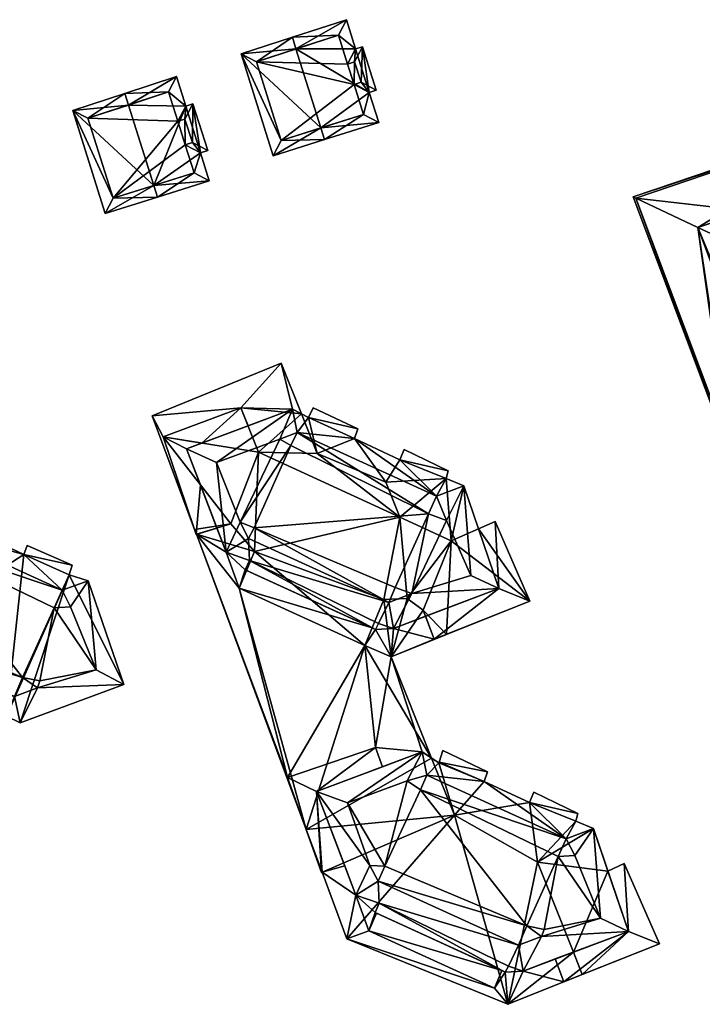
# Model space of a CAD drawing. Header units: inches. Extents: x 2523744 to 2528136, y 1148995 to 1152010.
# Tile 233 of 350: x 2527477 to 2527561, y 1151138 to 1151260. Entities that reach past the tile are written whole.
import ezdxf

# ---------------------------------------------------------------- set-up
doc = ezdxf.new("R2010")
doc.units = ezdxf.units.IN
doc.header["$MEASUREMENT"] = 0
doc.layers.add('Gebaeude Einzelhaus', color=10, linetype='Continuous')

msp = doc.modelspace()

# ---------------------------------------------------------------- meshes
at = {"layer": 'Gebaeude Einzelhaus'}
mesh = msp.add_polyface(dxfattribs=at)
corners = [(2527510.924, 1151256.411, 388.273), (2527510.473, 1151257.843, 388.273), (2527504.155, 1151255.783, 384.599), (2527514, 1151246.637, 388.273), (2527508.114, 1151243.21, 384.599), (2527514.451, 1151245.206, 388.273), (2527521.15, 1151247.315, 384.718), (2527519.983, 1151251.026, 384.718), (2527519.156, 1151256.676, 384.258), (2527520.849, 1151251.299, 384.258), (2527518.289, 1151256.404, 384.718), (2527517.15, 1151260.02, 384.718), (2527518.173, 1151254.795, 385.019), (2527517.309, 1151254.524, 385.477), (2527516.175, 1151258.124, 385.477), (2527518.966, 1151252.28, 385.018), (2527519.269, 1151248.296, 385.477), (2527518.101, 1151252.008, 385.477), (2527506.033, 1151254.816, 385.429), (2527509.094, 1151245.093, 385.429), (2527516.175, 1151258.124, 373.867), (2527517.309, 1151254.524, 373.867), (2527506.033, 1151254.816, 373.867), (2527509.094, 1151245.093, 373.867), (2527519.269, 1151248.296, 373.867), (2527518.101, 1151252.008, 373.867), (2527518.966, 1151252.28, 373.867), (2527518.173, 1151254.795, 373.867)]
mesh.append_faces([[corners[k] for k in face] for face in [(4, 19, 5), (5, 19, 3), (18, 1, 0), (4, 2, 19), (19, 2, 18), (18, 2, 1), (11, 14, 1), (1, 14, 0), (16, 5, 3), (16, 6, 5), (15, 7, 17), (17, 7, 16), (16, 7, 6), (15, 9, 7), (12, 8, 15), (15, 8, 9), (11, 10, 14), (14, 10, 13), (13, 10, 12), (12, 10, 8), (0, 11, 1), (0, 10, 11), (3, 7, 0), (0, 7, 10), (10, 7, 8), (8, 7, 9), (3, 6, 7), (3, 5, 6), (3, 4, 5), (0, 2, 3), (3, 2, 4), (0, 1, 2)]], dxfattribs={"color": 13})
mesh.append_faces([[corners[k] for k in face] for face in [(21, 22, 20), (26, 25, 27), (27, 25, 21), (21, 25, 22), (22, 25, 23), (23, 25, 24), (13, 12, 21), (21, 12, 27), (12, 15, 27), (27, 15, 26), (15, 25, 26), (15, 17, 25), (17, 16, 25), (25, 16, 24), (3, 19, 16), (16, 19, 24), (24, 19, 23), (19, 18, 23), (23, 18, 22), (18, 20, 22), (0, 14, 18), (18, 14, 20), (14, 13, 20), (20, 13, 21)]], dxfattribs={"color": 41})
mesh = msp.add_polyface(dxfattribs=at)
corners = [(2527490.213, 1151249.477, 388.51), (2527489.763, 1151250.906, 388.51), (2527483.318, 1151248.803, 384.718), (2527493.343, 1151239.536, 388.51), (2527487.326, 1151236.068, 384.718), (2527493.794, 1151238.104, 388.51), (2527500.206, 1151240.124, 384.718), (2527499.121, 1151243.571, 384.718), (2527498.185, 1151249.631, 384.194), (2527500.006, 1151243.85, 384.194), (2527497.3, 1151249.353, 384.718), (2527496.154, 1151252.994, 384.718), (2527497.198, 1151247.748, 385.045), (2527496.32, 1151247.471, 385.564), (2527495.179, 1151251.098, 385.564), (2527498.126, 1151244.83, 385.04), (2527498.325, 1151241.105, 385.564), (2527497.24, 1151244.551, 385.564), (2527485.194, 1151247.838, 385.557), (2527488.306, 1151237.949, 385.557), (2527495.179, 1151251.098, 374.211), (2527496.32, 1151247.471, 374.211), (2527485.194, 1151247.838, 374.211), (2527488.306, 1151237.949, 374.211), (2527498.325, 1151241.105, 374.211), (2527497.24, 1151244.551, 374.211), (2527498.126, 1151244.83, 374.211), (2527497.198, 1151247.748, 374.211)]
mesh.append_faces([[corners[k] for k in face] for face in [(4, 19, 5), (5, 19, 3), (18, 1, 0), (4, 2, 19), (19, 2, 18), (18, 2, 1), (11, 14, 1), (1, 14, 0), (16, 5, 3), (16, 6, 5), (15, 7, 17), (17, 7, 16), (16, 7, 6), (15, 9, 7), (12, 8, 15), (15, 8, 9), (11, 10, 14), (14, 10, 13), (13, 10, 12), (12, 10, 8), (0, 11, 1), (3, 10, 0), (0, 10, 11), (3, 7, 10), (10, 7, 8), (8, 7, 9), (3, 6, 7), (3, 5, 6), (3, 4, 5), (0, 2, 3), (3, 2, 4), (0, 1, 2)]], dxfattribs={"color": 13})
mesh.append_faces([[corners[k] for k in face] for face in [(21, 22, 20), (21, 23, 22), (26, 25, 27), (27, 25, 21), (21, 25, 23), (23, 25, 24), (13, 12, 21), (21, 12, 27), (12, 15, 27), (27, 15, 26), (15, 25, 26), (15, 17, 25), (17, 16, 25), (25, 16, 24), (3, 19, 16), (16, 19, 24), (24, 19, 23), (19, 18, 23), (23, 18, 22), (18, 20, 22), (0, 14, 18), (18, 14, 20), (14, 13, 20), (20, 13, 21)]], dxfattribs={"color": 41})
mesh = msp.add_polyface(dxfattribs=at)
corners = [(2527568.53, 1151230.685, 392.007), (2527568.768, 1151230.768, 391.89), (2527568.53, 1151230.688, 392.007), (2527573.776, 1151215.301, 392.239), (2527576.874, 1151209.189, 391.89), (2527569.266, 1151213.606, 394.478), (2527560.615, 1151234.34, 394.853), (2527570.333, 1151208.472, 394.853), (2527571.089, 1151208.754, 394.478), (2527576.084, 1151209.159, 392.239), (2527576.172, 1151208.925, 392.239), (2527564.555, 1151206.316, 391.89), (2527552.926, 1151237.981, 392.01), (2527564.789, 1151206.404, 392.01), (2527552.601, 1151238.135, 391.891), (2527576.553, 1151209.335, 392.006), (2527586.289, 1151236.695, 392.009), (2527568.618, 1151230.454, 391.89), (2527584.829, 1151242.529, 394.853), (2527594.301, 1151239.141, 391.89), (2527593.985, 1151239.298, 392.009), (2527594.221, 1151239.378, 392.009), (2527568.53, 1151230.688, 392.009), (2527583.39, 1151248.284, 392.01), (2527590.326, 1151250.894, 391.89), (2527590.406, 1151250.657, 392.01), (2527564.789, 1151206.404, 371.754), (2527552.926, 1151237.981, 371.754), (2527576.084, 1151209.159, 371.754), (2527576.553, 1151209.335, 371.754), (2527568.53, 1151230.688, 371.754), (2527568.768, 1151230.768, 371.754), (2527560.615, 1151234.34, 371.754), (2527566.658, 1151236.384, 371.754), (2527569.266, 1151213.606, 371.754), (2527573.776, 1151215.301, 371.754), (2527571.089, 1151208.754, 371.754), (2527580.068, 1151234.591, 377.48), (2527580.068, 1151234.591, 371.754), (2527586.289, 1151236.695, 377.48), (2527578.626, 1151240.431, 371.754), (2527583.39, 1151248.285, 371.754), (2527584.605, 1151243.425, 371.754), (2527578.356, 1151241.524, 371.754)]
mesh.append_faces([[corners[k] for k in face] for face in [(23, 24, 25), (12, 14, 23), (23, 14, 24), (14, 23, 24), (24, 23, 25), (14, 12, 23), (23, 6, 18), (23, 12, 6), (19, 20, 21), (19, 16, 20), (19, 17, 16), (16, 17, 22), (22, 17, 0), (16, 19, 20), (20, 19, 21), (16, 17, 19), (6, 0, 18), (18, 0, 16), (16, 0, 17), (12, 11, 14), (12, 13, 11), (15, 10, 9), (15, 4, 10), (2, 1, 0), (0, 1, 15), (15, 1, 4), (11, 12, 14), (7, 6, 13), (13, 6, 11), (11, 6, 12), (4, 9, 10), (4, 3, 9), (5, 7, 8), (5, 6, 7), (3, 0, 5), (5, 0, 6), (4, 1, 3), (3, 1, 0), (0, 1, 2)]], dxfattribs={"color": 13})
mesh.append_faces([[corners[k] for k in face] for face in [(41, 33, 27), (27, 33, 32), (41, 43, 33), (33, 43, 40), (41, 42, 43), (41, 27, 23), (23, 27, 12), (38, 33, 40), (38, 31, 33), (16, 37, 39), (37, 31, 38), (16, 1, 37), (37, 1, 31), (16, 22, 1), (1, 22, 2), (0, 2, 22), (26, 34, 36), (35, 29, 28), (34, 30, 35), (35, 30, 29), (30, 33, 31), (27, 32, 26), (26, 32, 34), (34, 32, 30), (30, 32, 33), (2, 30, 1), (1, 30, 31), (0, 30, 2), (15, 29, 0), (0, 29, 30), (29, 15, 28), (28, 15, 9), (27, 26, 12), (12, 26, 13)]], dxfattribs={"color": 41})
mesh = msp.add_polyface(dxfattribs=at)
corners = [(2527518.555, 1151209.444, 372.856), (2527512.484, 1151210.848, 372.856), (2527513.044, 1151212.069, 372.856), (2527518.158, 1151208.249, 372.856), (2527513.536, 1151206.434, 372.856), (2527511.586, 1151211.317, 372.856), (2527499.1, 1151202.554, 388.397), (2527497.408, 1151206.979, 391.541), (2527497.408, 1151206.979, 388.42), (2527499.304, 1151207.691, 388.452), (2527504.997, 1151209.827, 388.532), (2527510.49, 1151211.889, 380.281), (2527504.997, 1151209.827, 380.281), (2527510.49, 1151211.889, 391.541), (2527511.586, 1151211.317, 380.281), (2527512.484, 1151210.848, 391.541), (2527513.044, 1151212.069, 391.541), (2527501.115, 1151205.293, 394.324), (2527508.926, 1151208.194, 391.541), (2527501.115, 1151205.293, 391.541), (2527508.926, 1151208.194, 394.324), (2527510.291, 1151207.41, 391.541), (2527510.291, 1151207.41, 394.324), (2527511.084, 1151209, 391.541), (2527511.084, 1151209, 394.324), (2527493.15, 1151211.083, 372.856), (2527494.484, 1151208.471, 372.856), (2527498.383, 1151197.035, 372.856), (2527504.114, 1151212.057, 372.856), (2527509.093, 1151217.558, 372.856), (2527506.291, 1151206.56, 372.856), (2527523.746, 1151198.542, 372.856), (2527509.093, 1151217.558, 380.281), (2527493.15, 1151211.083, 380.281), (2527502.879, 1151197.711, 372.856), (2527494.484, 1151208.471, 388.397), (2527504.114, 1151212.057, 380.281), (2527494.484, 1151208.471, 380.281), (2527504.114, 1151212.057, 388.532), (2527498.389, 1151197.018, 380.281), (2527504.025, 1151197.948, 394.324), (2527518.555, 1151209.444, 391.541), (2527518.158, 1151208.249, 391.541)]
mesh.append_faces([[corners[k] for k in face] for face in [(17, 40, 20), (20, 40, 22), (21, 23, 18), (18, 13, 19), (13, 18, 23), (19, 13, 7), (23, 15, 13), (15, 41, 16), (23, 42, 15), (11, 36, 12), (36, 33, 37), (37, 33, 39), (14, 32, 11), (11, 32, 36), (36, 32, 33), (35, 9, 38), (38, 9, 10), (35, 8, 9), (35, 6, 8)]], dxfattribs={"color": 13})
mesh.append_faces([[corners[k] for k in face] for face in [(0, 1, 2), (3, 4, 1), (1, 4, 5), (6, 7, 8), (7, 9, 8), (7, 10, 9), (10, 11, 12), (7, 13, 10), (10, 13, 11), (13, 14, 11), (14, 1, 5), (13, 15, 14), (14, 15, 1), (15, 16, 1), (1, 16, 2), (17, 18, 19), (17, 20, 18), (20, 21, 18), (20, 22, 21), (22, 23, 21), (22, 24, 23), (25, 26, 27), (5, 28, 29), (29, 28, 25), (25, 28, 26), (5, 30, 28), (5, 4, 30), (30, 4, 31), (29, 14, 5), (29, 32, 14), (27, 33, 25), (33, 32, 25), (25, 32, 29), (34, 26, 30), (30, 26, 28), (35, 36, 37), (35, 38, 36), (38, 10, 36), (36, 10, 12), (39, 35, 37)]], dxfattribs={"color": 41})
mesh = msp.add_polyface(dxfattribs=at)
corners = [(2527530.128, 1151195.61, 372.856), (2527531.656, 1151202.411, 372.856), (2527533.472, 1151197.084, 372.856), (2527529.499, 1151203.341, 372.856), (2527523.749, 1151205.624, 372.856), (2527529.738, 1151204.28, 372.856), (2527524.306, 1151206.905, 372.856), (2527518.158, 1151208.249, 372.856), (2527512.484, 1151210.848, 372.856), (2527518.555, 1151209.444, 372.856), (2527522.011, 1151202.886, 372.856), (2527513.536, 1151206.434, 372.856), (2527523.746, 1151198.542, 372.856), (2527518.555, 1151209.444, 391.541), (2527518.158, 1151208.249, 391.541), (2527523.749, 1151205.624, 391.54), (2527524.306, 1151206.905, 391.54), (2527529.738, 1151204.28, 391.54), (2527529.499, 1151203.341, 391.54), (2527531.656, 1151202.411, 391.54), (2527533.472, 1151197.084, 388.631), (2527535.985, 1151189.715, 391.54), (2527513.044, 1151212.069, 391.541), (2527513.044, 1151212.069, 372.856), (2527511.084, 1151209, 394.324), (2527528.301, 1151201.141, 391.54), (2527511.084, 1151209, 391.541), (2527528.301, 1151201.141, 394.324), (2527527.303, 1151198.953, 391.54), (2527527.303, 1151198.953, 394.324), (2527529.548, 1151198.136, 391.54), (2527529.548, 1151198.136, 394.324), (2527532.525, 1151191.328, 391.54), (2527532.525, 1151191.328, 394.324), (2527539.82, 1151188.176, 372.856), (2527535.558, 1151198.004, 372.856), (2527505.806, 1151194.299, 372.856), (2527521.779, 1151188.385, 372.856), (2527524.653, 1151188.48, 372.856), (2527535.558, 1151198.004, 388.631), (2527539.82, 1151188.176, 388.631), (2527505.74, 1151197.243, 394.324), (2527523.168, 1151189.855, 394.324), (2527510.291, 1151207.41, 394.324), (2527525.24, 1151189.094, 394.324), (2527512.484, 1151210.848, 391.541), (2527535.985, 1151189.715, 388.631)]
mesh.append_faces([[corners[k] for k in face] for face in [(41, 42, 29), (24, 43, 29), (27, 24, 29), (29, 44, 31), (30, 25, 28), (25, 14, 26), (45, 14, 13), (25, 15, 14), (15, 17, 16), (25, 18, 15), (15, 18, 17), (32, 19, 30), (30, 19, 25), (25, 19, 18), (32, 21, 19), (46, 39, 20)]], dxfattribs={"color": 13})
mesh.append_faces([[corners[k] for k in face] for face in [(0, 1, 2), (0, 3, 1), (3, 4, 5), (5, 4, 6), (7, 8, 9), (3, 10, 4), (4, 10, 7), (7, 10, 11), (0, 12, 3), (3, 12, 10), (13, 14, 9), (9, 14, 7), (14, 15, 7), (7, 15, 4), (15, 16, 4), (4, 16, 6), (16, 17, 6), (6, 17, 5), (17, 18, 5), (5, 18, 3), (18, 19, 3), (3, 19, 1), (1, 20, 2), (1, 19, 20), (20, 19, 21), (22, 13, 23), (23, 13, 9), (24, 25, 26), (24, 27, 25), (27, 28, 25), (27, 29, 28), (29, 30, 28), (29, 31, 30), (31, 32, 30), (31, 33, 32), (12, 11, 10), (34, 2, 35), (34, 0, 2), (36, 12, 37), (38, 12, 0), (20, 39, 2), (2, 39, 35), (39, 40, 35)]], dxfattribs={"color": 41})
mesh = msp.add_polyface(dxfattribs=at)
corners = [(2527504.825, 1151191.953, 388.631), (2527504.661, 1151192.028, 380.281), (2527504.825, 1151191.953, 380.281), (2527520.345, 1151184.869, 388.631), (2527504.661, 1151192.028, 391.54), (2527505.17, 1151193.188, 391.54), (2527505.17, 1151193.188, 380.281), (2527502.295, 1151194.201, 391.541), (2527502.295, 1151194.201, 380.281), (2527501.151, 1151197.192, 388.397), (2527501.151, 1151197.192, 380.281), (2527499.1, 1151202.554, 388.397), (2527497.408, 1151206.979, 391.541), (2527522.401, 1151188.003, 394.324), (2527505.043, 1151195.926, 394.324), (2527505.043, 1151195.926, 391.541), (2527505.74, 1151197.243, 391.541), (2527505.74, 1151197.243, 394.324), (2527504.025, 1151197.948, 391.541), (2527504.025, 1151197.948, 394.324), (2527501.115, 1151205.293, 391.541), (2527501.115, 1151205.293, 394.324), (2527503.91, 1151189.765, 372.856), (2527498.608, 1151196.429, 372.856), (2527505.806, 1151194.299, 372.856), (2527502.879, 1151197.711, 372.856), (2527498.608, 1151196.429, 380.281), (2527512.198, 1151159.941, 372.856), (2527498.389, 1151197.018, 380.281), (2527493.15, 1151211.083, 380.281), (2527498.383, 1151197.035, 372.856), (2527498.383, 1151197.034, 372.856), (2527498.591, 1151196.424, 372.856), (2527519.449, 1151182.673, 372.856), (2527506.291, 1151206.56, 372.856), (2527523.746, 1151198.542, 372.856), (2527494.484, 1151208.471, 372.856), (2527503.91, 1151189.765, 380.281), (2527519.449, 1151182.673, 380.281), (2527503.91, 1151189.765, 388.631), (2527519.449, 1151182.673, 388.631), (2527498.591, 1151196.424, 388.397), (2527494.484, 1151208.471, 388.397), (2527510.291, 1151207.41, 394.324), (2527527.303, 1151198.953, 394.324), (2527522.401, 1151188.003, 391.54), (2527520.748, 1151184.685, 391.54), (2527509.89, 1151166.388, 380.281)]
mesh.append_faces([[corners[k] for k in face] for face in [(14, 13, 17), (19, 17, 43), (43, 17, 44), (18, 15, 16), (20, 7, 18), (18, 7, 15), (20, 12, 7), (15, 5, 45), (5, 15, 7), (46, 5, 4), (26, 8, 10), (8, 1, 6), (47, 37, 26), (26, 37, 8), (8, 37, 1), (1, 37, 2), (0, 39, 3), (3, 39, 40), (42, 41, 11), (11, 41, 9)]], dxfattribs={"color": 13})
mesh.append_faces([[corners[k] for k in face] for face in [(0, 1, 2), (3, 4, 0), (0, 4, 1), (4, 5, 1), (1, 5, 6), (5, 7, 6), (6, 7, 8), (7, 9, 8), (8, 9, 10), (7, 11, 9), (7, 12, 11), (13, 14, 15), (14, 16, 15), (14, 17, 16), (17, 18, 16), (17, 19, 18), (19, 20, 18), (19, 21, 20), (22, 23, 24), (24, 23, 25), (26, 23, 27), (28, 29, 30), (31, 23, 32), (31, 25, 23), (24, 33, 22), (25, 34, 24), (24, 34, 35), (31, 36, 25), (37, 38, 39), (39, 38, 40), (39, 0, 37), (37, 0, 2), (26, 32, 23), (26, 41, 32), (26, 9, 41), (26, 10, 9), (28, 41, 42), (31, 32, 28), (28, 32, 41)]], dxfattribs={"color": 41})
mesh = msp.add_polyface(dxfattribs=at)
corners = [(2527472.07, 1151197.688, 389.921), (2527466.376, 1151200.238, 389.921), (2527466.005, 1151199.334, 389.921), (2527472.11, 1151197.801, 389.921), (2527471.681, 1151196.576, 389.921), (2527465.91, 1151199.104, 389.921), (2527454.959, 1151193.96, 389.907), (2527452.278, 1151192.766, 389.904), (2527464.796, 1151197.373, 389.92), (2527462.335, 1151196.669, 389.917), (2527457.748, 1151186.225, 389.917), (2527458.183, 1151181.624, 389.921), (2527475.126, 1151173.938, 389.921), (2527457.769, 1151180.651, 389.921), (2527476.114, 1151176.375, 389.921), (2527458.755, 1151184.299, 389.92), (2527474.713, 1151172.965, 389.921), (2527476.831, 1151173.125, 389.921), (2527478.953, 1151177.466, 389.921), (2527489.65, 1151177.869, 389.921), (2527486.238, 1151179.7, 389.921), (2527485.216, 1151190.676, 389.921), (2527482.014, 1151189.514, 389.921), (2527482.891, 1151191.435, 389.921), (2527483.064, 1151187.478, 389.921), (2527477.26, 1151193.925, 389.921), (2527483.254, 1151192.623, 389.921), (2527477.675, 1151195.059, 389.921), (2527481.015, 1151187.325, 389.921), (2527477.125, 1151178.749, 389.921), (2527479.269, 1151178.329, 389.921), (2527459.574, 1151186.148, 389.92), (2527464.004, 1151195.558, 389.92), (2527464.67, 1151199.645, 389.921), (2527464.628, 1151200.038, 389.921), (2527464.58, 1151200.479, 389.921), (2527451.399, 1151195.088, 389.9), (2527456.168, 1151182.49, 389.921), (2527481.015, 1151187.325, 392.437), (2527486.238, 1151179.7, 392.437), (2527483.064, 1151187.478, 392.437), (2527482.014, 1151189.514, 392.437), (2527464.004, 1151195.558, 392.438), (2527477.125, 1151178.749, 392.437), (2527479.269, 1151178.329, 392.437), (2527464.796, 1151197.373, 392.438), (2527462.335, 1151196.669, 392.438), (2527459.574, 1151186.148, 392.437), (2527454.959, 1151193.96, 392.438), (2527457.748, 1151186.225, 392.437), (2527458.755, 1151184.299, 392.437), (2527476.114, 1151176.375, 392.437), (2527478.953, 1151177.466, 392.437), (2527457.769, 1151180.651, 372.737), (2527458.183, 1151181.624, 372.737), (2527474.713, 1151172.965, 372.737), (2527475.126, 1151173.938, 372.737), (2527476.831, 1151173.125, 372.737), (2527489.65, 1151177.869, 372.737), (2527485.216, 1151190.676, 372.737), (2527482.891, 1151191.435, 372.737), (2527483.254, 1151192.623, 372.737), (2527477.675, 1151195.059, 372.737), (2527477.26, 1151193.925, 372.737), (2527471.681, 1151196.576, 372.737), (2527472.07, 1151197.688, 372.737), (2527472.11, 1151197.801, 372.737), (2527466.376, 1151200.238, 372.737), (2527466.005, 1151199.334, 372.737), (2527465.91, 1151199.104, 372.737), (2527464.67, 1151199.645, 372.737), (2527464.628, 1151200.038, 372.737), (2527464.58, 1151200.479, 372.737), (2527451.399, 1151195.088, 372.737), (2527456.168, 1151182.49, 372.737)]
mesh.append_faces([[corners[k] for k in face] for face in [(52, 39, 44), (51, 43, 50), (50, 43, 47), (49, 47, 48), (48, 47, 46), (47, 43, 42), (46, 47, 42), (45, 42, 41), (44, 39, 38), (43, 44, 38), (42, 43, 38), (41, 42, 38), (38, 39, 40), (7, 37, 11), (34, 36, 33), (33, 36, 7), (34, 35, 36), (5, 33, 7), (8, 9, 32), (10, 15, 31), (14, 18, 29), (29, 18, 30), (28, 24, 22), (22, 25, 8), (8, 25, 4), (25, 26, 27), (22, 23, 25), (25, 23, 26), (21, 22, 24), (20, 21, 24), (22, 21, 23), (18, 19, 20), (20, 19, 21), (14, 17, 18), (18, 17, 19), (14, 12, 17), (12, 13, 16), (10, 11, 15), (15, 11, 14), (14, 11, 12), (12, 11, 13), (6, 7, 10), (10, 7, 11), (8, 5, 9), (9, 5, 6), (5, 8, 4), (6, 5, 7), (0, 2, 4), (4, 2, 5), (3, 1, 0), (0, 1, 2)]], dxfattribs={"color": 13})
mesh.append_faces([[corners[k] for k in face] for face in [(71, 73, 72), (54, 56, 53), (53, 56, 55), (56, 60, 57), (57, 60, 58), (58, 60, 59), (54, 63, 56), (56, 63, 60), (60, 63, 61), (61, 63, 62), (54, 64, 63), (65, 67, 66), (64, 68, 65), (65, 68, 67), (54, 69, 64), (64, 69, 68), (71, 70, 73), (73, 70, 74), (74, 70, 54), (54, 70, 69), (11, 37, 54), (54, 37, 74), (7, 74, 37), (7, 73, 74), (7, 36, 73), (36, 72, 73), (36, 35, 72), (35, 34, 72), (72, 34, 71), (34, 33, 71), (71, 33, 70), (33, 5, 70), (70, 5, 69), (5, 2, 69), (69, 2, 68), (2, 1, 68), (68, 1, 67), (1, 3, 67), (67, 3, 66), (3, 0, 66), (66, 0, 65), (0, 4, 65), (65, 4, 64), (4, 25, 64), (64, 25, 63), (25, 27, 63), (63, 27, 62), (27, 26, 62), (62, 26, 61), (26, 23, 61), (61, 23, 60), (23, 21, 60), (60, 21, 59), (21, 19, 59), (59, 19, 58), (19, 17, 58), (58, 17, 57), (17, 12, 57), (57, 12, 56), (12, 16, 56), (56, 16, 55), (16, 13, 55), (55, 13, 53), (13, 11, 53), (53, 11, 54), (20, 24, 39), (39, 24, 40), (18, 20, 52), (52, 20, 39), (30, 18, 44), (44, 18, 52), (29, 30, 43), (43, 30, 44), (14, 29, 51), (51, 29, 43), (51, 50, 14), (14, 50, 15), (31, 15, 47), (47, 15, 50), (10, 31, 49), (49, 31, 47), (6, 10, 48), (48, 10, 49), (9, 48, 46), (9, 6, 48), (32, 46, 42), (32, 9, 46), (8, 32, 45), (45, 32, 42), (45, 22, 8), (45, 41, 22), (28, 22, 38), (38, 22, 41), (24, 28, 40), (40, 28, 38)]], dxfattribs={"color": 41})
mesh = msp.add_polyface(dxfattribs=at)
corners = [(2527533.472, 1151197.084, 388.631), (2527535.985, 1151189.715, 391.54), (2527535.985, 1151189.715, 388.631), (2527526.932, 1151186.298, 388.631), (2527522.981, 1151184.806, 380.281), (2527526.932, 1151186.298, 380.281), (2527522.981, 1151184.806, 391.54), (2527521.145, 1151185.398, 391.54), (2527521.145, 1151185.398, 380.281), (2527520.748, 1151184.685, 380.281), (2527520.748, 1151184.685, 391.54), (2527520.345, 1151184.869, 388.631), (2527520.345, 1151184.869, 380.281), (2527504.661, 1151192.028, 391.54), (2527532.525, 1151191.328, 394.324), (2527525.24, 1151189.094, 391.54), (2527532.525, 1151191.328, 391.54), (2527525.24, 1151189.094, 394.324), (2527523.168, 1151189.855, 391.54), (2527523.168, 1151189.855, 394.324), (2527522.401, 1151188.003, 391.54), (2527522.401, 1151188.003, 394.324), (2527505.043, 1151195.926, 391.541), (2527529.535, 1151184.049, 372.856), (2527528.013, 1151183.46, 372.856), (2527529.528, 1151184.065, 372.856), (2527522.689, 1151181.291, 372.856), (2527526.65, 1151187.038, 372.856), (2527524.653, 1151188.48, 372.856), (2527521.779, 1151188.385, 372.856), (2527519.449, 1151182.673, 372.856), (2527529.535, 1151184.049, 380.281), (2527529.528, 1151184.065, 380.281), (2527505.806, 1151194.299, 372.856), (2527530.128, 1151195.61, 372.856), (2527539.82, 1151188.176, 372.856), (2527523.746, 1151198.542, 372.856), (2527535.558, 1151198.004, 372.856), (2527539.82, 1151188.176, 388.631), (2527528.013, 1151183.46, 388.631), (2527528.013, 1151183.46, 380.281), (2527519.449, 1151182.673, 380.281), (2527519.449, 1151182.673, 388.631), (2527505.74, 1151197.243, 394.324), (2527527.303, 1151198.953, 394.324), (2527529.548, 1151198.136, 394.324), (2527505.17, 1151193.188, 391.54), (2527522.689, 1151181.291, 380.281), (2527535.558, 1151198.004, 388.631)]
mesh.append_faces([[corners[k] for k in face] for face in [(21, 19, 43), (19, 17, 44), (45, 17, 14), (20, 15, 18), (15, 1, 16), (20, 6, 15), (15, 6, 1), (20, 7, 6), (20, 46, 7), (7, 46, 10), (41, 9, 12), (47, 4, 9), (9, 4, 8), (4, 40, 5), (40, 31, 32), (39, 2, 3), (39, 38, 2), (2, 38, 48)]], dxfattribs={"color": 13})
mesh.append_faces([[corners[k] for k in face] for face in [(0, 1, 2), (1, 3, 2), (3, 4, 5), (1, 6, 3), (3, 6, 4), (6, 7, 4), (4, 7, 8), (9, 8, 10), (10, 8, 7), (10, 11, 9), (9, 11, 12), (10, 13, 11), (14, 15, 16), (14, 17, 15), (17, 18, 15), (17, 19, 18), (19, 20, 18), (19, 21, 20), (21, 22, 20), (23, 24, 25), (26, 27, 24), (26, 28, 27), (26, 29, 28), (26, 30, 29), (23, 25, 31), (31, 25, 32), (33, 29, 30), (27, 25, 24), (28, 34, 27), (27, 34, 25), (25, 34, 35), (29, 36, 28), (37, 38, 35), (35, 32, 25), (32, 39, 40), (35, 38, 32), (32, 38, 39), (39, 3, 40), (40, 3, 5), (41, 12, 42), (42, 12, 11)]], dxfattribs={"color": 41})
mesh = msp.add_polyface(dxfattribs=at)
corners = [(2527512.198, 1151159.941, 380.281), (2527509.89, 1151166.388, 388.758), (2527509.89, 1151166.388, 380.281), (2527520.733, 1151170.079, 388.758), (2527520.733, 1151170.079, 380.281), (2527521.614, 1151167.698, 388.758), (2527521.614, 1151167.698, 380.281), (2527534.189, 1151165.9, 372.856), (2527528.599, 1151168.183, 372.856), (2527528.63, 1151168.281, 372.856), (2527530.513, 1151161.705, 372.856), (2527527.688, 1151168.777, 372.856), (2527516.944, 1151155.465, 388.758), (2527513.439, 1151164.63, 391.667), (2527513.439, 1151164.63, 388.758), (2527526.521, 1151169.54, 380.281), (2527526.521, 1151169.54, 391.667), (2527527.687, 1151168.778, 380.281), (2527528.599, 1151168.183, 391.667), (2527528.63, 1151168.281, 391.667), (2527529.075, 1151169.72, 391.667), (2527529.075, 1151169.72, 372.856), (2527517.278, 1151163.239, 394.45), (2527524.654, 1151165.948, 391.667), (2527517.278, 1151163.239, 391.667), (2527524.654, 1151165.948, 394.45), (2527526.323, 1151164.836, 391.667), (2527526.323, 1151164.836, 394.45), (2527527.115, 1151166.651, 391.667), (2527527.115, 1151166.651, 394.45), (2527512.198, 1151159.941, 372.856), (2527527.688, 1151168.778, 372.856), (2527522.689, 1151181.291, 372.856), (2527528.013, 1151183.46, 372.856), (2527529.535, 1151184.049, 372.856), (2527519.449, 1151182.673, 372.856), (2527503.91, 1151189.765, 372.856), (2527498.608, 1151196.429, 372.856), (2527529.535, 1151184.049, 380.281), (2527522.689, 1151181.291, 380.281), (2527498.608, 1151196.429, 380.281), (2527514.091, 1151154.653, 388.758), (2527521.893, 1151155.426, 394.45), (2527534.189, 1151165.9, 391.667), (2527519.449, 1151182.673, 380.281), (2527503.91, 1151189.765, 380.281), (2527520.748, 1151184.685, 380.281), (2527528.013, 1151183.46, 380.281), (2527522.981, 1151184.806, 380.281)]
mesh.append_faces([[corners[k] for k in face] for face in [(3, 14, 5), (3, 1, 14), (14, 1, 41), (22, 42, 25), (25, 42, 27), (28, 23, 26), (28, 16, 23), (23, 16, 24), (24, 16, 13), (28, 18, 16), (28, 43, 18), (18, 43, 19), (39, 15, 17), (39, 4, 15), (15, 4, 6), (2, 40, 0), (39, 44, 4), (4, 44, 2), (2, 44, 45), (39, 46, 44), (39, 47, 48), (39, 38, 47)]], dxfattribs={"color": 13})
mesh.append_faces([[corners[k] for k in face] for face in [(0, 1, 2), (1, 3, 2), (2, 3, 4), (3, 5, 4), (4, 5, 6), (7, 8, 9), (8, 10, 11), (12, 13, 14), (13, 5, 14), (5, 15, 6), (13, 16, 5), (5, 16, 15), (16, 17, 15), (17, 8, 11), (16, 18, 17), (17, 18, 8), (18, 19, 8), (8, 19, 9), (19, 20, 9), (9, 20, 21), (22, 23, 24), (22, 25, 23), (25, 26, 23), (25, 27, 26), (27, 28, 26), (27, 29, 28), (30, 31, 10), (32, 33, 34), (30, 35, 31), (31, 35, 32), (30, 36, 35), (30, 37, 36), (38, 39, 34), (34, 39, 32), (17, 32, 39), (17, 31, 32), (40, 30, 0)]], dxfattribs={"color": 41})
mesh = msp.add_polyface(dxfattribs=at)
corners = [(2527551.499, 1151155.741, 372.856), (2527552.016, 1151147.366, 372.856), (2527549.478, 1151154.812, 372.856), (2527549.478, 1151154.812, 388.758), (2527551.499, 1151155.741, 388.758), (2527555.851, 1151145.828, 388.757), (2527545.53, 1151160.993, 372.856), (2527539.78, 1151163.275, 372.856), (2527545.769, 1151161.931, 372.856), (2527540.338, 1151164.556, 372.856), (2527534.189, 1151165.9, 372.856), (2527528.63, 1151168.281, 372.856), (2527534.586, 1151167.095, 372.856), (2527529.075, 1151169.72, 372.856), (2527530.513, 1151161.705, 372.856), (2527528.599, 1151168.183, 372.856), (2527540.769, 1151155.925, 372.856), (2527547.688, 1151160.063, 372.856), (2527545.214, 1151144.798, 372.856), (2527540.338, 1151164.556, 391.667), (2527545.769, 1151161.931, 391.667), (2527545.53, 1151160.993, 391.667), (2527547.688, 1151160.063, 391.667), (2527552.016, 1151147.366, 391.667), (2527529.075, 1151169.72, 391.667), (2527534.586, 1151167.095, 391.667), (2527534.189, 1151165.9, 391.667), (2527539.78, 1151163.275, 391.667), (2527545.383, 1151156.756, 394.45), (2527548.556, 1151148.979, 391.667), (2527545.383, 1151156.756, 391.667), (2527548.556, 1151148.979, 394.45), (2527527.115, 1151166.651, 394.45), (2527544.333, 1151158.793, 391.667), (2527527.115, 1151166.651, 391.667), (2527544.333, 1151158.793, 394.45), (2527543.334, 1151156.604, 391.667), (2527543.334, 1151156.604, 394.45), (2527537.128, 1151138.349, 372.856), (2527552.016, 1151147.366, 388.757), (2527526.323, 1151164.836, 394.45), (2527541.588, 1151147.608, 394.45), (2527539.444, 1151148.028, 394.45), (2527528.63, 1151168.281, 391.667)]
mesh.append_faces([[corners[k] for k in face] for face in [(39, 4, 3), (32, 40, 35), (41, 31, 37), (40, 42, 37), (35, 40, 37), (37, 31, 28), (30, 33, 36), (43, 25, 24), (33, 26, 34), (43, 26, 25), (33, 27, 26), (27, 20, 19), (33, 21, 27), (27, 21, 20), (29, 22, 30), (30, 22, 33), (33, 22, 21), (29, 23, 22)]], dxfattribs={"color": 13})
mesh.append_faces([[corners[k] for k in face] for face in [(0, 1, 2), (3, 4, 2), (2, 4, 0), (4, 5, 0), (6, 7, 8), (8, 7, 9), (10, 11, 12), (12, 11, 13), (7, 14, 10), (10, 14, 15), (2, 16, 17), (17, 16, 6), (6, 16, 7), (7, 16, 14), (2, 18, 16), (19, 20, 9), (9, 20, 8), (20, 21, 8), (8, 21, 6), (21, 22, 6), (6, 22, 17), (17, 3, 2), (17, 22, 3), (3, 22, 23), (24, 25, 13), (13, 25, 12), (25, 26, 12), (12, 26, 10), (26, 27, 10), (10, 27, 7), (27, 19, 7), (7, 19, 9), (28, 29, 30), (28, 31, 29), (32, 33, 34), (32, 35, 33), (35, 36, 33), (35, 37, 36), (37, 30, 36), (37, 28, 30), (38, 14, 16)]], dxfattribs={"color": 41})
mesh = msp.add_polyface(dxfattribs=at)
corners = [(2527512.198, 1151159.941, 372.856), (2527514.16, 1151154.673, 372.856), (2527514.091, 1151154.653, 372.856), (2527512.198, 1151159.941, 380.281), (2527514.091, 1151154.653, 388.758), (2527509.89, 1151166.388, 388.758), (2527535.48, 1151140.324, 388.757), (2527519.941, 1151147.416, 388.758), (2527535.48, 1151140.324, 380.281), (2527519.941, 1151147.416, 380.281), (2527520.857, 1151149.604, 388.758), (2527520.857, 1151149.604, 380.281), (2527514.16, 1151154.673, 380.281), (2527516.944, 1151155.465, 380.281), (2527514.16, 1151154.673, 388.758), (2527516.944, 1151155.465, 388.758), (2527520.693, 1151149.679, 380.281), (2527536.376, 1151142.52, 388.757), (2527520.693, 1151149.679, 391.667), (2527521.201, 1151150.839, 380.281), (2527521.201, 1151150.839, 391.667), (2527518.326, 1151151.853, 380.281), (2527518.326, 1151151.853, 391.667), (2527513.439, 1151164.63, 391.667), (2527538.433, 1151145.654, 394.45), (2527521.074, 1151153.578, 394.45), (2527521.074, 1151153.578, 391.667), (2527521.893, 1151155.426, 391.667), (2527521.893, 1151155.426, 394.45), (2527520.066, 1151155.504, 391.667), (2527520.066, 1151155.504, 394.45), (2527517.278, 1151163.239, 391.667), (2527517.278, 1151163.239, 394.45), (2527530.513, 1151161.705, 372.856), (2527517.221, 1151146.454, 372.856), (2527537.128, 1151138.349, 372.856), (2527537.128, 1151138.349, 380.281), (2527517.221, 1151146.454, 380.281), (2527513.439, 1151164.63, 388.758), (2527539.444, 1151148.028, 394.45), (2527526.323, 1151164.836, 394.45), (2527538.433, 1151145.654, 391.667), (2527536.779, 1151142.336, 391.667)]
mesh.append_faces([[corners[k] for k in face] for face in [(38, 14, 15), (38, 4, 14), (10, 7, 17), (17, 7, 6), (25, 39, 28), (30, 28, 32), (28, 39, 40), (27, 29, 26), (22, 26, 29), (31, 23, 29), (29, 23, 22), (26, 20, 41), (20, 26, 22), (42, 20, 18), (9, 37, 8), (8, 37, 36), (9, 21, 37), (37, 21, 12), (12, 21, 13), (11, 16, 9), (9, 16, 21), (21, 16, 19)]], dxfattribs={"color": 13})
mesh.append_faces([[corners[k] for k in face] for face in [(0, 1, 2), (2, 3, 0), (2, 4, 3), (3, 4, 5), (6, 7, 8), (8, 7, 9), (7, 10, 9), (9, 10, 11), (12, 13, 14), (14, 13, 15), (2, 12, 4), (4, 12, 14), (2, 1, 12), (10, 16, 11), (17, 18, 10), (10, 18, 16), (19, 16, 20), (20, 16, 18), (21, 19, 22), (22, 19, 20), (22, 15, 21), (21, 15, 13), (22, 23, 15), (24, 25, 26), (25, 27, 26), (25, 28, 27), (28, 29, 27), (28, 30, 29), (30, 31, 29), (30, 32, 31), (0, 33, 1), (1, 33, 34), (34, 33, 35), (36, 37, 35), (35, 37, 34), (1, 34, 12), (12, 34, 37)]], dxfattribs={"color": 41})
mesh = msp.add_polyface(dxfattribs=at)
corners = [(2527546.323, 1151142.021, 372.856), (2527552.016, 1151147.366, 372.856), (2527555.851, 1151145.828, 372.856), (2527551.499, 1151155.741, 372.856), (2527545.214, 1151144.798, 372.856), (2527555.851, 1151145.828, 388.757), (2527544.044, 1151141.111, 388.757), (2527546.323, 1151142.021, 380.281), (2527544.044, 1151141.111, 380.281), (2527542.963, 1151143.949, 388.757), (2527542.963, 1151143.949, 380.281), (2527535.48, 1151140.324, 380.281), (2527536.376, 1151142.52, 380.281), (2527535.48, 1151140.324, 388.757), (2527536.376, 1151142.52, 388.757), (2527549.478, 1151154.812, 372.856), (2527549.478, 1151154.812, 388.758), (2527552.016, 1151147.366, 391.667), (2527552.016, 1151147.366, 388.757), (2527539.013, 1151142.458, 380.281), (2527539.013, 1151142.458, 391.667), (2527537.176, 1151143.049, 391.667), (2527537.176, 1151143.049, 380.281), (2527536.779, 1151142.336, 380.281), (2527536.779, 1151142.336, 391.667), (2527520.693, 1151149.679, 391.667), (2527548.556, 1151148.979, 394.45), (2527541.271, 1151146.745, 391.667), (2527548.556, 1151148.979, 391.667), (2527541.271, 1151146.745, 394.45), (2527541.588, 1151147.608, 391.667), (2527541.588, 1151147.608, 394.45), (2527539.444, 1151148.028, 391.667), (2527539.444, 1151148.028, 394.45), (2527538.433, 1151145.654, 391.667), (2527538.433, 1151145.654, 394.45), (2527521.074, 1151153.578, 391.667), (2527537.128, 1151138.349, 372.856), (2527540.769, 1151155.925, 372.856), (2527537.128, 1151138.349, 380.281), (2527551.499, 1151155.741, 388.758), (2527521.074, 1151153.578, 394.45), (2527543.334, 1151156.604, 394.45), (2527521.201, 1151150.839, 391.667)]
mesh.append_faces([[corners[k] for k in face] for face in [(6, 18, 9), (6, 5, 18), (18, 5, 40), (29, 26, 31), (35, 33, 41), (33, 31, 42), (34, 27, 32), (32, 27, 30), (27, 17, 28), (34, 20, 27), (27, 20, 17), (34, 21, 20), (34, 43, 21), (21, 43, 24), (11, 23, 12), (23, 19, 22), (19, 8, 10), (11, 39, 23), (23, 39, 19), (19, 39, 8)]], dxfattribs={"color": 13})
mesh.append_faces([[corners[k] for k in face] for face in [(0, 1, 2), (2, 1, 3), (0, 4, 1), (3, 5, 2), (6, 7, 5), (5, 7, 2), (2, 7, 0), (6, 8, 7), (6, 9, 8), (8, 9, 10), (11, 12, 13), (13, 12, 14), (15, 1, 4), (16, 17, 18), (17, 9, 18), (9, 19, 10), (17, 20, 9), (9, 20, 19), (20, 21, 19), (19, 21, 22), (23, 22, 24), (24, 22, 21), (14, 24, 25), (12, 23, 14), (14, 23, 24), (26, 27, 28), (26, 29, 27), (29, 30, 27), (29, 31, 30), (31, 32, 30), (31, 33, 32), (33, 34, 32), (33, 35, 34), (35, 36, 34), (37, 4, 0), (37, 38, 4), (8, 0, 7), (39, 37, 8), (8, 37, 0)]], dxfattribs={"color": 41})

doc.saveas('drawing.dxf')
